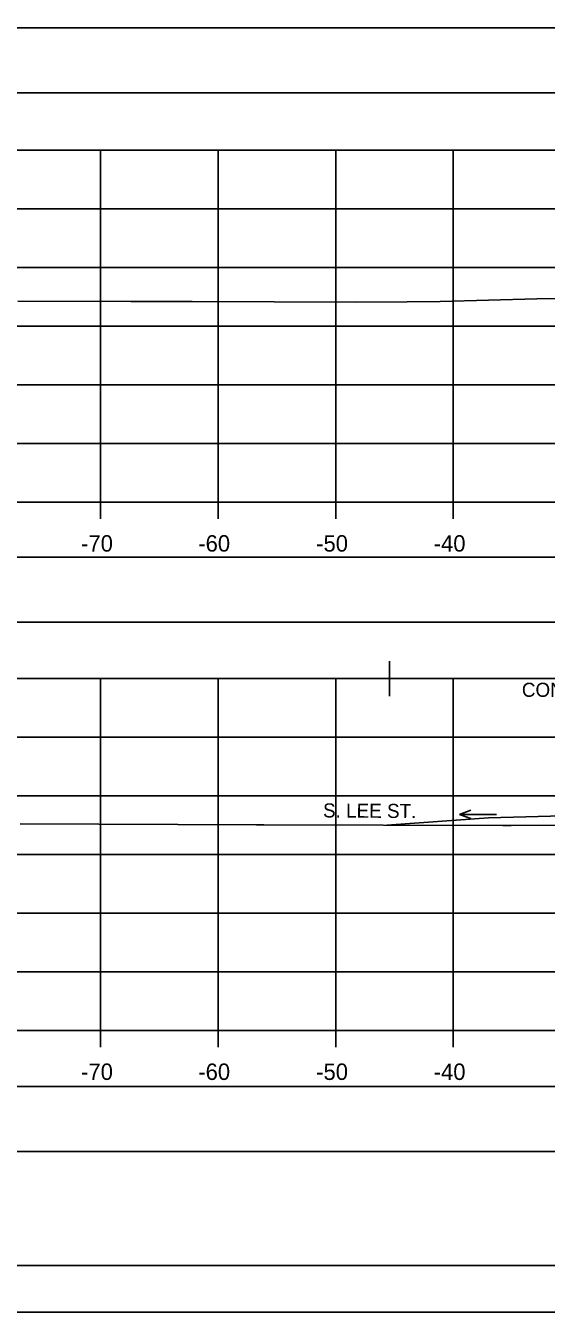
# Model space of a CAD drawing. Extents: x 1369627 to 1374022, y 380035 to 398173.
# Drawn here: x 1372022.2 to 1372066.4, y 388785.6 to 388895.2 of the extents above; entities that cross this region are included whole.
import ezdxf

# ---------------------------------------------------------------- set-up
doc = ezdxf.new("R2010")
doc.units = 0
for name, color, linetype in [('Default', 7, 'Continuous'), ('R_Alt Surface', 7, 'Continuous'), ('R_Axis', 7, 'Continuous'), ('R_Axis Annot', 7, 'Continuous'), ('R_Border', 7, 'Continuous'), ('R_Drive', 7, 'Continuous'), ('R_Exist Surface', 7, 'Continuous'), ('R_Grid', 7, 'Continuous'), ('R_MOT', 7, 'Continuous'), ('R_No Plot', 7, 'Continuous'), ('R_Water Annot', 7, 'Continuous'), ('T_Vehicle Path Lt Minor', 7, 'Continuous')]:
    doc.layers.add(name, color=color, linetype=linetype)

msp = doc.modelspace()

# ---------------------------------------------------------------- linework, layer by layer
at = {"layer": 'Default'}
for points in [[(1371948.53, 388889.5), (1372248.53, 388889.5), (1372248.53, 388895.02), (1371948.53, 388895.02)], [(1371948.53, 388844.42), (1372248.53, 388844.42), (1372248.53, 388849.95), (1371948.53, 388849.95)], [(1371948.53, 388799.33), (1372248.53, 388799.33), (1372248.53, 388804.85), (1371948.53, 388804.85)]]:
    msp.add_lwpolyline(points, close=True, dxfattribs=at)
at = {"layer": 'R_Axis'}
for p, q in [((1371948.53, 388854.62), (1372248.53, 388854.62)), ((1372028.53, 388853.22), (1372028.53, 388854.62)), ((1372038.53, 388853.22), (1372038.53, 388854.62)), ((1372048.53, 388853.22), (1372048.53, 388854.62)), ((1372058.53, 388853.22), (1372058.53, 388854.62)), ((1371948.53, 388809.62), (1372248.53, 388809.62)), ((1372028.53, 388808.22), (1372028.53, 388809.62)), ((1372038.53, 388808.22), (1372038.53, 388809.62)), ((1372048.53, 388808.22), (1372048.53, 388809.62)), ((1372058.53, 388808.22), (1372058.53, 388809.62))]:
    msp.add_line(p, q, dxfattribs=at)
at = {"layer": 'R_Border'}
msp.add_line((1372256.71, 388789.62), (1371940.53, 388789.62), dxfattribs=at)
at = {"layer": 'R_Drive'}
for p, q in [((1372071.53, 388828), (1372061.53, 388827.74)), ((1372061.53, 388827.74), (1372052.89, 388827.12))]:
    msp.add_line(p, q, dxfattribs=at)
at = {"layer": 'R_Exist Surface'}
for points in [[(1372021.48, 388871.75), (1372031.11, 388871.71), (1372036.32, 388871.73), (1372050.27, 388871.67), (1372054.61, 388871.69), (1372057.41, 388871.73), (1372065.65, 388871.95), (1372069.03, 388871.98)], [(1372021.68, 388827.23), (1372041.8, 388827.16), (1372042.43, 388827.16), (1372062.76, 388827.08), (1372063.18, 388827.08), (1372063.45, 388827.08), (1372085.6, 388827.22)]]:
    msp.add_lwpolyline(points, dxfattribs=at)
at = {"layer": 'R_Grid'}
for p, q in [((1371948.53, 388884.62), (1372248.53, 388884.62)), ((1372028.53, 388854.62), (1372028.53, 388884.62)), ((1372038.53, 388854.62), (1372038.53, 388884.62)), ((1372048.53, 388854.62), (1372048.53, 388884.62)), ((1372058.53, 388854.62), (1372058.53, 388884.62)), ((1371948.53, 388879.62), (1372248.53, 388879.62)), ((1371948.53, 388874.62), (1372248.53, 388874.62)), ((1371948.53, 388869.62), (1372248.53, 388869.62)), ((1371948.53, 388864.62), (1372248.53, 388864.62)), ((1371948.53, 388859.62), (1372248.53, 388859.62)), ((1371948.53, 388854.62), (1372248.53, 388854.62)), ((1371948.53, 388839.62), (1372248.53, 388839.62)), ((1372028.53, 388809.62), (1372028.53, 388839.62)), ((1372038.53, 388809.62), (1372038.53, 388839.62)), ((1372048.53, 388809.62), (1372048.53, 388839.62)), ((1372058.53, 388809.62), (1372058.53, 388839.62)), ((1371948.53, 388834.62), (1372248.53, 388834.62)), ((1371948.53, 388829.62), (1372248.53, 388829.62)), ((1371948.53, 388824.62), (1372248.53, 388824.62)), ((1371948.53, 388819.62), (1372248.53, 388819.62)), ((1371948.53, 388814.62), (1372248.53, 388814.62)), ((1371948.53, 388809.62), (1372248.53, 388809.62))]:
    msp.add_line(p, q, dxfattribs=at)
at = {"layer": 'R_MOT'}
for p, q in [((1372053.1, 388838.1), (1372053.1, 388841.1)), ((1372053.1, 388839.6), (1372126.03, 388839.6))]:
    msp.add_line(p, q, dxfattribs=at)
at = {"layer": 'R_No Plot'}
msp.add_line((1371928.13, 388785.64), (1372261.46, 388785.64), dxfattribs=at)
for points in [[(1371928.12, 388998.97), (1372261.46, 388998.97), (1372261.46, 388785.63), (1371928.12, 388785.63)], [(1372174.45, 388995.08), (1372194.07, 388995.08), (1372194.07, 388985.2), (1372210.18, 388985.2), (1372233.38, 388985.2), (1372233.38, 388952.53), (1372256.59, 388952.53), (1372256.71, 388789.62), (1371940.53, 388789.62), (1371940.53, 388995.08)]]:
    msp.add_lwpolyline(points, close=True, dxfattribs=at)
at = {"layer": 'R_Water Annot'}
for p, q in [((1372059.05, 388828.04), (1372060.02, 388828.39)), ((1372062.2, 388828.04), (1372059.05, 388828.04)), ((1372059.05, 388828.04), (1372060.02, 388827.69))]:
    msp.add_line(p, q, dxfattribs=at)
at = {"layer": 'T_Vehicle Path Lt Minor'}
for p, q in [((1372071.53, 388828), (1372061.53, 388827.74)), ((1372061.53, 388827.74), (1372052.89, 388827.12))]:
    msp.add_line(p, q, dxfattribs=at)
msp.add_lwpolyline([(1372052.89, 388827.12), (1372062.76, 388827.08), (1372063.18, 388827.08), (1372063.45, 388827.08), (1372071.67, 388827.14)], dxfattribs=at)

# ---------------------------------------------------------------- texts
at = {"layer": 'R_Alt Surface'}
msp.add_text('S. LEE ST.', height=1.2, rotation=359.5795, dxfattribs=at).set_placement((1372047.45, 388827.78))
at = {"layer": 'R_Axis Annot'}
for s, p in [('-70', (1372026.87, 388850.42)), ('-60', (1372036.84, 388850.42)), ('-50', (1372046.87, 388850.42)), ('-40', (1372056.87, 388850.42)), ('-70', (1372026.87, 388805.42)), ('-60', (1372036.84, 388805.42)), ('-50', (1372046.87, 388805.42)), ('-40', (1372056.87, 388805.42))]:
    msp.add_text(s, height=1.4, dxfattribs=at).set_placement(p)
at = {"layer": 'R_MOT'}
msp.add_text('CONSTRUCTION', height=1.2, dxfattribs=at).set_placement((1372064.37, 388838.05))

doc.saveas('drawing.dxf')
